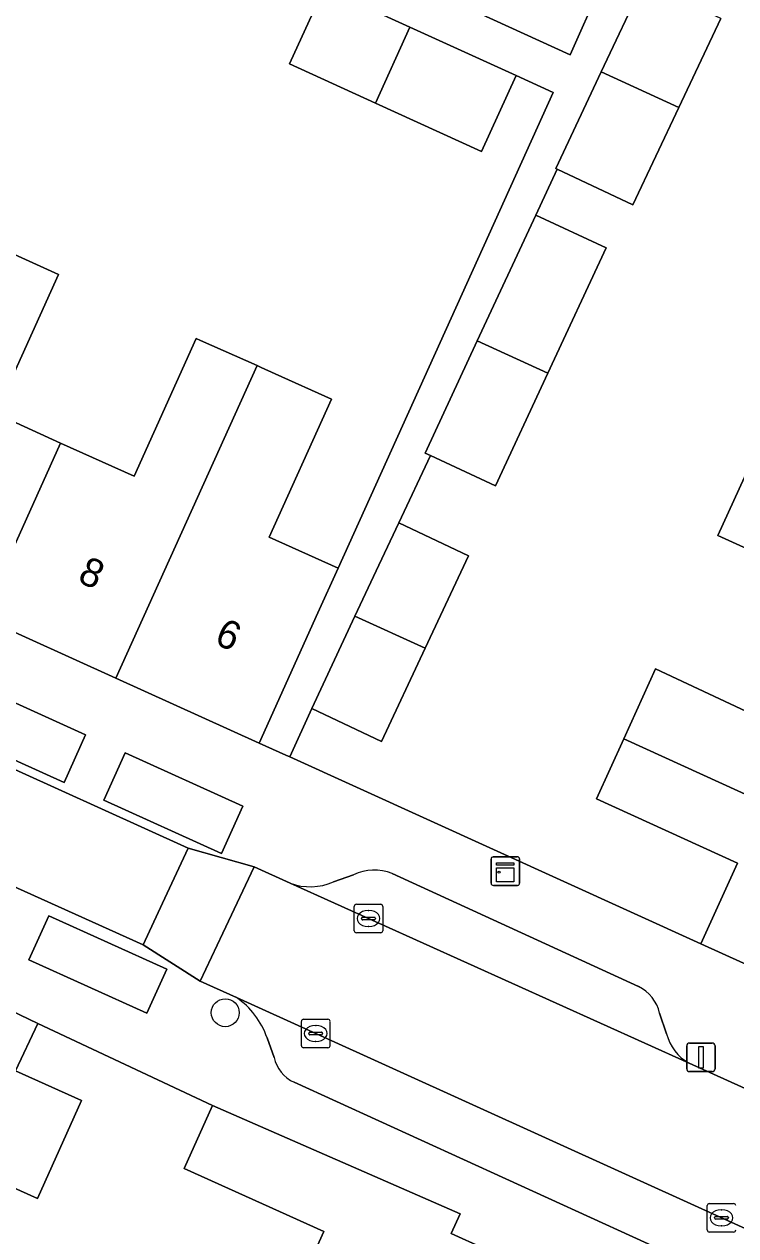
# Model space of a CAD drawing. Extents: x 161838 to 162344, y 381620 to 382160.
# Drawn here: x 162064.83 to 162089.74, y 381790.62 to 381833.01 of the extents above; entities that cross this region are included whole.
import ezdxf

# ---------------------------------------------------------------- set-up
doc = ezdxf.new("R2010")
doc.units = 0
for name, color, linetype in [('IMGEO_Boom', 7, 'Continuous'), ('IMGEO_Erf', 7, 'Continuous'), ('IMGEO_Kast', 7, 'Continuous'), ('IMGEO_Kolk', 7, 'Continuous'), ('IMGEO_Lichtmast', 7, 'Continuous'), ('IMGEO_Muur', 7, 'Continuous'), ('IMGEO_Pand', 7, 'Continuous'), ('IMGEO_Pand_nummerreeks', 7, 'Continuous'), ('IMGEO_Parkeervlak_open', 7, 'Continuous'), ('IMGEO_Rijbaan_lokaal_open', 7, 'Continuous'), ('IMGEO_Voetpad_open', 7, 'Continuous')]:
    doc.layers.add(name, color=color, linetype=linetype)

msp = doc.modelspace()

# ---------------------------------------------------------------- linework, layer by layer
at = {"layer": 'IMGEO_Boom'}
msp.add_circle((162071.864, 381798.421), 0.489, dxfattribs=at)
at = {"layer": 'IMGEO_Erf'}
for points in [[(162063.45, 381825.412), (162066.024, 381824.248), (162063.824, 381819.385), (162066.102, 381818.355), (162068.671, 381817.193), (162070.849, 381822.011), (162071.004, 381821.941), (162072.98, 381821.067), (162073.127, 381821.001), (162073.615, 381820.78), (162075.583, 381819.89), (162073.401, 381815.066), (162075.817, 381813.973), (162083.341, 381830.622), (162082.055, 381831.209), (162080.842, 381828.55), (162077.126, 381830.245), (162074.11, 381831.62), (162075.323, 381834.28)], [(162089.21, 381833.214), (162087.745, 381830.099), (162086.14, 381826.686), (162083.489, 381827.932), (162082.735, 381826.328), (162085.198, 381825.184), (162083.161, 381820.798), (162081.331, 381816.859), (162079.053, 381817.917), (162077.938, 381815.559), (162080.382, 381814.412), (162078.865, 381811.174), (162077.336, 381807.914), (162074.891, 381809.061), (162074.123, 381807.37), (162088.514, 381800.836), (162089.8, 381803.657), (162084.859, 381805.909), (162085.815, 381808.005), (162086.933, 381810.459), (162091.777, 381808.18)], [(162093.94, 381812.923), (162089.113, 381815.124), (162090.23, 381817.574)], [(162063.703, 381778.29), (162068.645, 381776.051), (162069.789, 381778.584), (162070.858, 381780.953), (162065.92, 381783.202), (162066.965, 381785.512), (162067.993, 381787.785), (162072.946, 381785.539), (162073.969, 381787.795), (162075.316, 381790.766), (162070.431, 381792.976), (162071.424, 381795.171), (162065.308, 381798.05), (162064.526, 381796.39), (162066.838, 381795.353), (162065.298, 381791.922), (162062.882, 381793.006)]]:
    msp.add_lwpolyline(points, dxfattribs=at)
at = {"layer": 'IMGEO_Kast'}
for p, q in [((162081.171, 381802.951), (162081.171, 381803.792)), ((162081.171, 381803.792), (162081.171, 381802.951)), ((162081.246, 381803.876), (162082.087, 381803.876)), ((162082.087, 381803.876), (162081.246, 381803.876)), ((162082.171, 381803.801), (162082.171, 381802.96)), ((162082.171, 381802.96), (162082.171, 381803.801)), ((162082.096, 381802.876), (162081.255, 381802.876)), ((162081.255, 381802.876), (162082.096, 381802.876))]:
    msp.add_line(p, q, dxfattribs=at)
for points in [[(162081.366, 381803.666), (162081.966, 381803.666), (162081.966, 381803.581), (162081.366, 381803.581), (162081.366, 381803.666)], [(162081.366, 381803.491), (162081.966, 381803.491), (162081.966, 381803.002), (162081.366, 381803.002), (162081.366, 381803.491)]]:
    msp.add_lwpolyline(points, dxfattribs=at)
msp.add_circle((162081.45, 381803.34), 0.0377, dxfattribs=at)
for centre, start, end in [((162081.249, 381803.798), 92.4484, 184.2845), ((162081.249, 381803.798), 92.4484, 184.2845), ((162082.093, 381803.798), 2.4484, 94.2845), ((162082.093, 381803.798), 2.4484, 94.2845), ((162081.249, 381802.954), 182.4484, 274.2845), ((162081.249, 381802.954), 182.4484, 274.2845), ((162082.093, 381802.954), 272.4484, 4.2845), ((162082.093, 381802.954), 272.4484, 4.2845)]:
    msp.add_arc(centre, 0.0779, start, end, dxfattribs=at)
at = {"layer": 'IMGEO_Kolk'}
for p, q in [((162076.38, 381801.291), (162076.38, 381802.143)), ((162076.455, 381802.217), (162077.307, 381802.217)), ((162076.868, 381801.997), (162076.893, 381801.997)), ((162077.381, 381802.143), (162077.381, 381801.291)), ((162076.639, 381801.711), (162076.639, 381801.723)), ((162077.077, 381801.674), (162076.679, 381801.674)), ((162076.682, 381801.76), (162077.08, 381801.76)), ((162076.891, 381801.437), (162076.866, 381801.437)), ((162077.123, 381801.723), (162077.123, 381801.711)), ((162077.307, 381801.217), (162076.455, 381801.217)), ((162074.531, 381797.268), (162074.531, 381798.12)), ((162074.606, 381798.194), (162075.458, 381798.194)), ((162075.532, 381798.12), (162075.532, 381797.268)), ((162074.79, 381797.688), (162074.79, 381797.7)), ((162075.228, 381797.651), (162074.83, 381797.651)), ((162074.833, 381797.737), (162075.231, 381797.737)), ((162075.019, 381797.974), (162075.044, 381797.974)), ((162075.274, 381797.7), (162075.274, 381797.688)), ((162075.458, 381797.194), (162074.606, 381797.194)), ((162075.042, 381797.414), (162075.017, 381797.414)), ((162088.737, 381790.82), (162088.737, 381791.672)), ((162088.812, 381791.746), (162089.664, 381791.746)), ((162088.996, 381791.24), (162088.996, 381791.252)), ((162089.039, 381791.289), (162089.437, 381791.289)), ((162089.225, 381791.526), (162089.25, 381791.526)), ((162089.48, 381791.252), (162089.48, 381791.24)), ((162089.434, 381791.203), (162089.036, 381791.203)), ((162089.248, 381790.966), (162089.223, 381790.966)), ((162089.664, 381790.746), (162088.812, 381790.746))]:
    msp.add_line(p, q, dxfattribs=at)
for points in [[(162076.38, 381801.291), (162076.38, 381802.143)], [(162076.455, 381802.217), (162077.307, 381802.217)], [(162077.381, 381802.143), (162077.381, 381801.291)], [(162077.307, 381801.217), (162076.455, 381801.217)], [(162074.531, 381797.268), (162074.531, 381798.12)], [(162074.606, 381798.194), (162075.458, 381798.194)], [(162075.532, 381798.12), (162075.532, 381797.268)], [(162075.458, 381797.194), (162074.606, 381797.194)], [(162088.737, 381790.82), (162088.737, 381791.672)], [(162088.812, 381791.746), (162089.664, 381791.746)], [(162089.664, 381790.746), (162088.812, 381790.746)]]:
    msp.add_lwpolyline(points, dxfattribs=at)
for centre, radius, start, end in [((162076.457, 381802.141), 0.0765, 91.552, 178.448), ((162076.457, 381802.141), 0.0765, 91.552, 178.448), ((162077.305, 381802.141), 0.0765, 1.552, 88.448), ((162077.305, 381802.141), 0.0765, 1.552, 88.448), ((162076.679, 381801.72), 0.0403, 85.8775, 175.7526), ((162076.676, 381801.71), 0.0366, 178.938, 274.7102), ((162077.08, 381801.717), 0.043, 264.8664, 352.4533), ((162077.084, 381801.722), 0.0386, 1.7309, 96.639), ((162076.457, 381801.293), 0.0765, 181.552, 268.448), ((162076.457, 381801.293), 0.0765, 181.552, 268.448), ((162077.305, 381801.293), 0.0765, 271.552, 358.448), ((162077.305, 381801.293), 0.0765, 271.552, 358.448), ((162074.608, 381798.118), 0.0765, 91.552, 178.448), ((162074.608, 381798.118), 0.0765, 91.552, 178.448), ((162075.456, 381798.118), 0.0765, 1.552, 88.448), ((162075.456, 381798.118), 0.0765, 1.552, 88.448), ((162074.83, 381797.697), 0.0403, 85.8775, 175.7526), ((162074.827, 381797.687), 0.0366, 178.938, 274.7102), ((162075.231, 381797.694), 0.043, 264.8664, 352.4533), ((162075.235, 381797.699), 0.0386, 1.7309, 96.639), ((162074.608, 381797.27), 0.0765, 181.552, 268.448), ((162074.608, 381797.27), 0.0765, 181.552, 268.448), ((162075.456, 381797.27), 0.0765, 271.552, 358.448), ((162075.456, 381797.27), 0.0765, 271.552, 358.448), ((162088.814, 381791.67), 0.0765, 91.552, 178.448), ((162088.814, 381791.67), 0.0765, 91.552, 178.448), ((162089.662, 381791.67), 0.0765, 1.552, 88.448), ((162089.662, 381791.67), 0.0765, 1.552, 88.448), ((162089.036, 381791.249), 0.0403, 85.8775, 175.7526), ((162089.033, 381791.239), 0.0366, 178.938, 274.7102), ((162089.437, 381791.246), 0.043, 264.8664, 352.4533), ((162089.441, 381791.251), 0.0386, 1.7309, 96.639), ((162088.814, 381790.822), 0.0765, 181.552, 268.448), ((162088.814, 381790.822), 0.0765, 181.552, 268.448), ((162089.662, 381790.822), 0.0765, 271.552, 358.448), ((162089.662, 381790.822), 0.0765, 271.552, 358.448)]:
    msp.add_arc(centre, radius, start, end, dxfattribs=at)
for centre, major_axis, ratio, start_param, end_param in [((162076.867, 381801.717), (-0.387, 0.002), 0.722429, 4.712389, 7.853982), ((162076.892, 381801.717), (-0.39, 0.002), 0.717154, 1.570796, 4.712389), ((162075.018, 381797.694), (-0.387, 0.002), 0.722429, 4.712389, 7.853982), ((162075.043, 381797.694), (-0.39, 0.002), 0.717154, 1.570796, 4.712389), ((162089.224, 381791.246), (-0.387, 0.002), 0.722429, 4.712389, 7.853982), ((162089.249, 381791.246), (-0.39, 0.002), 0.717154, 1.570796, 4.712389)]:
    msp.add_ellipse(centre, major_axis=major_axis, ratio=ratio, start_param=start_param, end_param=end_param, dxfattribs=at)
at = {"layer": 'IMGEO_Lichtmast'}
for p, q in [((162088.022, 381796.461), (162088.022, 381797.261)), ((162088.022, 381797.261), (162088.022, 381796.461)), ((162088.122, 381797.361), (162088.912, 381797.361)), ((162088.912, 381797.361), (162088.122, 381797.361)), ((162089.012, 381797.261), (162089.012, 381796.461)), ((162089.012, 381796.461), (162089.012, 381797.261)), ((162088.912, 381796.361), (162088.122, 381796.361)), ((162088.122, 381796.361), (162088.912, 381796.361))]:
    msp.add_line(p, q, dxfattribs=at)
msp.add_lwpolyline([(162088.442, 381797.236), (162088.592, 381797.236), (162088.592, 381796.486), (162088.442, 381796.486), (162088.442, 381797.236)], dxfattribs=at)
for centre, start, end in [((162088.122, 381797.261), 90, 180), ((162088.122, 381797.261), 90, 180), ((162088.912, 381797.261), 0, 90), ((162088.912, 381797.261), 360, 90), ((162088.122, 381796.461), 180, 270), ((162088.122, 381796.461), 180, 270), ((162088.912, 381796.461), 270, 0), ((162088.912, 381796.461), 270, 0)]:
    msp.add_arc(centre, 0.1, start, end, dxfattribs=at)
at = {"layer": 'IMGEO_Muur'}
for points in [[(162088.514, 381800.836), (162073.982, 381807.434)], [(162065.19, 381798.105), (162071.424, 381795.171)]]:
    msp.add_lwpolyline(points, dxfattribs=at)
at = {"layer": 'IMGEO_Pand'}
for points in [[(162088.092, 381841.274), (162089.518, 381844.483), (162082.156, 381847.89), (162070.262, 381838.192), (162083.94, 381831.933)], [(162085.027, 381831.338), (162087.745, 381830.099), (162089.21, 381833.214), (162086.508, 381834.485)], [(162077.126, 381830.245), (162078.33, 381832.909), (162075.323, 381834.28), (162074.11, 381831.62)], [(162077.126, 381830.245), (162080.842, 381828.55), (162082.055, 381831.209), (162078.33, 381832.909)], [(162087.745, 381830.099), (162085.027, 381831.338), (162083.437, 381827.957), (162083.489, 381827.932), (162086.14, 381826.686)], [(162083.161, 381820.798), (162085.198, 381825.184), (162082.735, 381826.328), (162080.69, 381821.925)], [(162063.45, 381825.412), (162058.493, 381814.441), (162063.343, 381812.247), (162066.102, 381818.355), (162063.824, 381819.385), (162066.024, 381824.248)], [(162072.98, 381821.067), (162071.004, 381821.941), (162070.849, 381822.011), (162068.671, 381817.193), (162066.102, 381818.355), (162063.343, 381812.247), (162068.037, 381810.125)], [(162083.161, 381820.798), (162080.69, 381821.925), (162078.868, 381818.003), (162079.053, 381817.917), (162081.331, 381816.859)], [(162072.98, 381821.067), (162068.037, 381810.125), (162073.051, 381807.857), (162075.112, 381812.413), (162075.817, 381813.973), (162073.401, 381815.066), (162075.583, 381819.89), (162073.615, 381820.78), (162073.127, 381821.001)], [(162101.088, 381812.622), (162090.23, 381817.574), (162089.113, 381815.124), (162093.94, 381812.923), (162092.898, 381810.638), (162098.929, 381807.888)], [(162080.382, 381814.412), (162077.938, 381815.559), (162077.247, 381814.086), (162076.407, 381812.295), (162078.865, 381811.174)], [(162076.407, 381812.295), (162074.891, 381809.061), (162077.336, 381807.914), (162078.865, 381811.174)], [(162085.815, 381808.005), (162096.716, 381803.034), (162098.929, 381807.888), (162092.898, 381810.638), (162091.777, 381808.18), (162086.933, 381810.459)], [(162085.815, 381808.005), (162084.859, 381805.909), (162089.8, 381803.657), (162088.514, 381800.836), (162092.244, 381799.136), (162092.511, 381799.722), (162094.742, 381798.705), (162096.716, 381803.034)], [(162066.838, 381795.353), (162064.526, 381796.39), (162064.374, 381796.458), (162062.834, 381793.027), (162062.882, 381793.006), (162065.298, 381791.922)], [(162073.969, 381787.795), (162079.965, 381785.079), (162081.916, 381789.39), (162082.043, 381789.672), (162079.775, 381790.698), (162080.088, 381791.39), (162071.424, 381795.171), (162070.431, 381792.976), (162075.316, 381790.766)]]:
    msp.add_lwpolyline(points, close=True, dxfattribs=at)
at = {"layer": 'IMGEO_Parkeervlak_open'}
for points in [[(162066.223, 381806.478), (162066.975, 381808.139), (162062.85, 381810.008), (162062.098, 381808.347)], [(162071.735, 381803.998), (162072.481, 381805.644), (162068.365, 381807.509), (162067.619, 381805.862)], [(162069.119, 381798.404), (162069.815, 381799.941), (162065.684, 381801.812), (162064.988, 381800.276)]]:
    msp.add_lwpolyline(points, close=True, dxfattribs=at)
for points in [[(162076.35, 381803.244), (162075.653, 381803)], [(162086.332, 381799.339), (162077.708, 381803.288)], [(162074.133, 381802.954), (162088.104, 381796.655)], [(162091.347, 381790.291), (162072.256, 381798.955)], [(162087.316, 381797.681), (162087.072, 381798.403)], [(162073.328, 381797.544), (162073.572, 381796.86)], [(162074.274, 381795.987), (162087.616, 381789.9)]]:
    msp.add_lwpolyline(points, dxfattribs=at)
for centre, radius, start, end in [((162077.077, 381801.793), 1.622, 67.1012, 116.6103), ((162074.836, 381804.868), 2.039, 249.8413, 293.6255), ((162085.711, 381798.088), 1.397, 13.0404, 63.6192), ((162070.643, 381796.617), 2.841, 19.0528, 55.3983), ((162088.909, 381798.089), 1.644, 194.3536, 240.6972), ((162074.788, 381797.119), 1.243, 192.0165, 245.5907)]:
    msp.add_arc(centre, radius, start, end, dxfattribs=at)
at = {"layer": 'IMGEO_Rijbaan_lokaal_open'}
for points in [[(162054.104, 381807.507), (162068.992, 381800.798), (162069.671, 381802.259), (162070.562, 381804.178), (162055.638, 381810.939)], [(162069.671, 381802.259), (162068.992, 381800.798), (162070.987, 381799.531), (162071.777, 381801.203), (162072.873, 381803.522), (162070.562, 381804.178)], [(162090.301, 381795.665), (162088.104, 381796.655), (162074.133, 381802.954), (162072.873, 381803.522), (162071.777, 381801.203), (162070.987, 381799.531), (162072.256, 381798.955), (162091.347, 381790.291), (162091.591, 381790.18), (162099.57, 381786.559), (162106.934, 381783.216), (162121.187, 381776.749), (162122.089, 381776.34), (162123.078, 381778.527), (162123.887, 381780.318), (162122.866, 381780.786), (162104.279, 381789.306), (162104.113, 381789.392), (162091.158, 381795.22)]]:
    msp.add_lwpolyline(points, close=True, dxfattribs=at)
at = {"layer": 'IMGEO_Voetpad_open'}
for points in [[(162088.092, 381841.274), (162083.94, 381831.933), (162070.262, 381838.192)], [(162075.323, 381834.28), (162078.33, 381832.909), (162082.055, 381831.209), (162083.341, 381830.622), (162075.817, 381813.973), (162075.112, 381812.413), (162073.051, 381807.857), (162073.982, 381807.434), (162074.123, 381807.37), (162074.891, 381809.061), (162076.407, 381812.295), (162077.247, 381814.086), (162077.938, 381815.559), (162079.053, 381817.917), (162078.868, 381818.003), (162080.69, 381821.925), (162082.735, 381826.328), (162083.489, 381827.932), (162083.437, 381827.957), (162085.027, 381831.338), (162086.508, 381834.485)], [(162097.756, 381797.277), (162094.742, 381798.705), (162092.511, 381799.722), (162092.244, 381799.136), (162088.514, 381800.836), (162074.123, 381807.37), (162073.982, 381807.434), (162073.051, 381807.857), (162068.037, 381810.125), (162063.343, 381812.247), (162058.493, 381814.441), (162053.882, 381816.526), (162040.748, 381822.332), (162041.63, 381824.301), (162040.1, 381824.698), (162036.769, 381825.459), (162029.044, 381827.121)], [(162034.128, 381820.988), (162034.994, 381820.652), (162037.776, 381819.031), (162052.887, 381812.185), (162055.638, 381810.939), (162070.562, 381804.178), (162072.873, 381803.522), (162074.133, 381802.954)], [(162072.256, 381798.955), (162070.987, 381799.531), (162068.992, 381800.798), (162054.104, 381807.507), (162051.321, 381808.762), (162036.258, 381815.55), (162033.413, 381816.408), (162032.936, 381816.599)], [(162075.653, 381803), (162076.35, 381803.244)], [(162077.708, 381803.288), (162086.332, 381799.339)], [(162064.04, 381798.645), (162065.308, 381798.05), (162071.424, 381795.171), (162080.088, 381791.39), (162079.775, 381790.698), (162082.043, 381789.672), (162081.916, 381789.39), (162083.105, 381788.89), (162083.445, 381789.649), (162089.747, 381786.804), (162092.357, 381784.815), (162095.383, 381783.532), (162098.526, 381782.429), (162100.887, 381781.363), (162101.163, 381781.976), (162104.902, 381780.293), (162119.551, 381773.591)], [(162064.526, 381796.39), (162065.308, 381798.05), (162064.04, 381798.645)], [(162087.072, 381798.403), (162087.316, 381797.681)], [(162073.572, 381796.86), (162073.328, 381797.544)], [(162088.104, 381796.655), (162090.301, 381795.665)], [(162087.616, 381789.9), (162074.274, 381795.987)]]:
    msp.add_lwpolyline(points, dxfattribs=at)
for points in [[(162062.85, 381810.008), (162066.975, 381808.139), (162066.223, 381806.478), (162062.098, 381808.347)], [(162068.365, 381807.509), (162072.481, 381805.644), (162071.735, 381803.998), (162067.619, 381805.862)], [(162065.684, 381801.812), (162069.815, 381799.941), (162069.119, 381798.404), (162064.988, 381800.276)]]:
    msp.add_lwpolyline(points, close=True, dxfattribs=at)
for centre, radius, start, end in [((162077.077, 381801.793), 1.622, 67.1012, 116.6103), ((162074.836, 381804.868), 2.039, 249.8413, 293.6255), ((162085.711, 381798.088), 1.397, 13.0404, 63.6192), ((162070.643, 381796.617), 2.841, 19.0528, 55.3983), ((162088.909, 381798.089), 1.644, 194.3536, 240.6972), ((162074.788, 381797.119), 1.243, 192.0165, 245.5907)]:
    msp.add_arc(centre, radius, start, end, dxfattribs=at)

# ---------------------------------------------------------------- texts
at = {"layer": 'IMGEO_Pand_nummerreeks'}
for s, p in [('8', (162066.654, 381813.516)), ('6', (162071.442, 381811.351))]:
    msp.add_text(s, height=1, rotation=335.6665, dxfattribs=at).set_placement(p)

doc.saveas('drawing.dxf')
